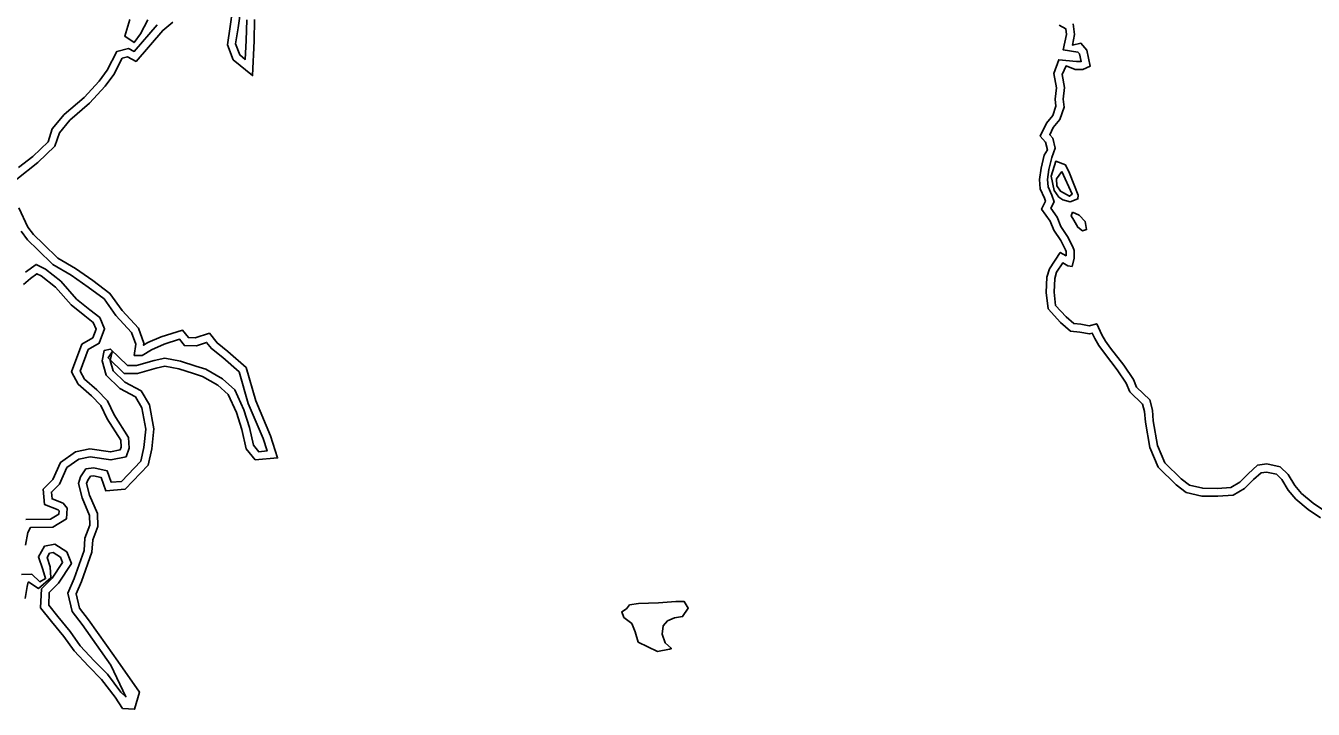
# Model space of a CAD drawing. Extents: x 2160437 to 2172832, y 205694 to 212444.
# Drawn here: x 2162620.3 to 2163106.9, y 211187.7 to 211446 of the extents above; entities that cross this region are included whole.
import ezdxf

# ---------------------------------------------------------------- set-up
doc = ezdxf.new("R2010")
doc.units = 0
doc.layers.add('RD_EX_H2O', color=7, linetype='Continuous')
doc.layers.add('RD_EX_VEG_ShrubLine', color=7, linetype='Continuous')

msp = doc.modelspace()

# ---------------------------------------------------------------- linework, layer by layer
at = {"layer": 'RD_EX_H2O'}
for points in [[(2162701.52, 211452.42), (2162700.57, 211445.29), (2162699.58, 211439.14), (2162701.21, 211435), (2162703.27, 211433.3), (2162703.61, 211440.4), (2162703.8, 211448.23)], [(2162666.49, 211448.33), (2162663.62, 211442.95), (2162661.22, 211439.7), (2162657.73, 211442.09), (2162659.67, 211448.36)], [(2163016.09, 211446.77), (2163016.62, 211442.7), (2163015.87, 211438.71), (2163019.06, 211439.4), (2163021.28, 211436.85), (2163022.62, 211430.81), (2163019.81, 211429.48), (2163016.84, 211429.54), (2163013.47, 211430.85), (2163011.97, 211427.62), (2163012.89, 211422.66), (2163012.41, 211418.32), (2163012.69, 211415.31), (2163011.12, 211410.56), (2163008.54, 211407.57), (2163007.27, 211404.84), (2163008.48, 211403.52), (2163009.34, 211399.78), (2163008.03, 211396.29), (2163006.95, 211391.68), (2163006.46, 211387.88), (2163006.64, 211385.16), (2163008.06, 211382.01), (2163008.93, 211379.53), (2163007.7, 211377.02), (2163010.04, 211373.64), (2163011.5, 211370.18), (2163014.01, 211366.37), (2163016.07, 211362.52), (2163016.51, 211361.07), (2163016.47, 211358.15), (2163015.76, 211355.05), (2163014.18, 211355.27), (2163012.21, 211356.38), (2163009.9, 211352.91), (2163009.2, 211350.53), (2163009, 211345.34), (2163009.52, 211340.31), (2163013.43, 211336.01), (2163016.34, 211333.52), (2163019.08, 211333.2), (2163022.24, 211332.64), (2163025.03, 211333.38), (2163026.94, 211329.18), (2163028.3, 211326.84), (2163030.29, 211324.16)], [(2162617.54, 211392.4), (2162622.91, 211396.67), (2162628.72, 211402.18), (2162630.34, 211407.03), (2162634.77, 211412.43), (2162642.35, 211418.96), (2162648.03, 211425.13), (2162651.03, 211429.19), (2162654.75, 211436.34), (2162659.14, 211437.45), (2162661.28, 211436.32), (2162669.96, 211446.43)], [(2162618.72, 211238.59), (2162622.56, 211238.74), (2162625.61, 211235.89), (2162627.76, 211237.09), (2162626.72, 211240.55), (2162625.11, 211245.28), (2162627.4, 211249.36), (2162631.24, 211250.04), (2162635.84, 211247.16), (2162637.55, 211242.8), (2162632.65, 211235.27), (2162629.2, 211231.83), (2162628.96, 211226.96), (2162632.39, 211222.68), (2162637.08, 211217.06), (2162640.91, 211211.64), (2162646.19, 211206), (2162651.2, 211200.95), (2162656.29, 211194.19), (2162658.14, 211192.41), (2162652.47, 211204.34), (2162641.6, 211219.67), (2162637.87, 211224.62), (2162636.15, 211231.56), (2162638.62, 211237.11), (2162642.34, 211247.63), (2162642.66, 211252.4), (2162644.5, 211257.22), (2162644.43, 211260.97), (2162641.58, 211267.63), (2162640.2, 211273.04), (2162640.97, 211275.58), (2162643.06, 211278.55), (2162646.01, 211278.98), (2162651.1, 211277.74), (2162652.61, 211273.46), (2162656.47, 211273.79), (2162663.75, 211281.4), (2162664.94, 211286.63), (2162665.63, 211293.58), (2162664.18, 211301.65), (2162661.74, 211305.73), (2162655.91, 211308.93), (2162650.67, 211314.01), (2162649.18, 211319.41), (2162649.96, 211323.32), (2162652.34, 211323.82), (2162658.75, 211317.61), (2162662.09, 211317.57), (2162668.82, 211319.49), (2162672.8, 211320.36), (2162678.83, 211319.24), (2162684.56, 211317.41), (2162688.29, 211316.24), (2162694.66, 211312.63), (2162699.26, 211308.42), (2162702.74, 211300.88), (2162704.88, 211294.23), (2162706.37, 211287.46), (2162708.34, 211285.02), (2162711.47, 211285.31), (2162709.96, 211290), (2162704.38, 211303.21), (2162700.94, 211315.17), (2162694.78, 211320.6), (2162690.44, 211324.03), (2162688.64, 211326.33), (2162684.79, 211325.1), (2162680.26, 211325.14), (2162678.43, 211327.51), (2162672.56, 211325.62), (2162667.82, 211323.59), (2162664.24, 211321.35), (2162661.32, 211321.39), (2162661.86, 211325.7), (2162660.29, 211330.12), (2162654.38, 211336.52), (2162649.91, 211342.76), (2162643.94, 211347.28), (2162637.43, 211351.79), (2162630.56, 211355.74), (2162624.91, 211361.37), (2162620.94, 211365.11), (2162618.55, 211368.39)], [(2162620.22, 211352.83), (2162624.23, 211355.79), (2162627.77, 211354.04), (2162633.59, 211349.47), (2162639.51, 211342.7), (2162644.5, 211338.69), (2162648.26, 211335.81), (2162650.08, 211331.41), (2162648.04, 211326.02), (2162643.91, 211323.6), (2162640.88, 211315.42), (2162642.46, 211312.5), (2162647.16, 211308.37), (2162651.21, 211304.29), (2162653.69, 211298.93), (2162659.18, 211290.38), (2162659.36, 211286.34), (2162658.23, 211283.13), (2162652.48, 211281.91), (2162644.6, 211283.07), (2162640.33, 211282.22), (2162635.79, 211279.02), (2162633, 211272.76), (2162629.98, 211269.73), (2162630.22, 211267.17), (2162634.38, 211265.61), (2162635.99, 211263.7), (2162635.66, 211259.59), (2162630.56, 211256.46), (2162622.13, 211256.38), (2162621.14, 211254.42), (2162620.2, 211249.74)], [(2163030.29, 211324.16), (2163035.25, 211317.76), (2163038.88, 211312.32), (2163040.12, 211309.43), (2163045.05, 211304.61), (2163046.07, 211300.68), (2163046.43, 211296.63), (2163047.98, 211287.43), (2163050.81, 211280.84), (2163056.98, 211274.75), (2163060.11, 211272.34), (2163065.12, 211271.2), (2163070.74, 211271.17), (2163075.68, 211271.5), (2163079.09, 211273.52), (2163082.23, 211276.68), (2163085.81, 211279.89), (2163089.27, 211280.39), (2163094.4, 211279.25), (2163097.38, 211276.38), (2163099.87, 211272.27), (2163102.47, 211269.21), (2163106.78, 211265.56), (2163111.08, 211262.69)]]:
    msp.add_lwpolyline(points, dxfattribs=at)
for points in [[(2163008.98, 211383.7), (2163007.77, 211389.21), (2163009.55, 211394.84), (2163013.24, 211393.44), (2163014.76, 211390.25), (2163017.99, 211381.98), (2163017.96, 211380.56), (2163015, 211379.42), (2163012.19, 211380.24), (2163010.74, 211381.18)], [(2163015.93, 211375.58), (2163018.42, 211374.43), (2163020.69, 211371.98), (2163021.22, 211368.99), (2163019.64, 211368.55), (2163017.84, 211369.89), (2163016.34, 211372.59), (2163015.43, 211374.19)]]:
    msp.add_lwpolyline(points, close=True, dxfattribs=at)
at = {"layer": 'RD_EX_VEG_ShrubLine'}
for points in [[(2162698.44, 211452.05), (2162697.6, 211445.73), (2162696.48, 211438.81), (2162698.71, 211433.17), (2162705.99, 211427.19), (2162706.61, 211440.3), (2162706.8, 211448.37)], [(2162616.94, 211388.1), (2162624.88, 211394.4), (2162631.33, 211400.52), (2162633, 211405.56), (2162636.93, 211410.33), (2162644.44, 211416.8), (2162650.34, 211423.21), (2162653.58, 211427.59), (2162656.79, 211433.76), (2162658.76, 211434.26), (2162661.99, 211432.55), (2162672.08, 211444.29), (2162675.84, 211447.45)], [(2163010.86, 211446.31), (2163013.31, 211444.91), (2163013.59, 211442.78), (2163012.38, 211436.9), (2163017.96, 211436.09), (2163018.52, 211435.46), (2163019.17, 211432.5), (2163019.16, 211432.49), (2163017.43, 211432.52), (2163010.69, 211433.21), (2163008.85, 211428.01), (2163009.86, 211422.55), (2163009.39, 211418.34), (2163009.65, 211415.66), (2163008.46, 211412.07), (2163006, 211409.21), (2163003.7, 211404.28), (2163005.74, 211402.07), (2163006.42, 211399.11), (2163006.42, 211399.11), (2163005.16, 211397.16), (2163003.99, 211392.21), (2163003.45, 211387.97), (2163003.68, 211384.42), (2163005.27, 211380.9), (2163005.68, 211379.72), (2163004.23, 211376.76), (2163007.4, 211372.19), (2163008.84, 211368.76), (2163011.43, 211364.83), (2163013.29, 211361.37), (2163013.5, 211360.65), (2163013.48, 211359.11), (2163011.27, 211360.36), (2163007.15, 211354.2), (2163006.21, 211351.01), (2163005.99, 211345.24), (2163006.64, 211339.03), (2163011.33, 211333.85), (2163015.09, 211330.64), (2163018.64, 211330.23), (2163022.37, 211329.57), (2163023.35, 211329.83), (2163024.27, 211327.8), (2163025.79, 211325.19), (2163027.92, 211322.32), (2163032.81, 211316.01), (2163036.23, 211310.88), (2163037.6, 211307.7), (2163042.36, 211303.05), (2163043.1, 211300.17), (2163043.45, 211296.24), (2163045.09, 211286.57), (2163048.29, 211279.12), (2163055.01, 211272.48), (2163058.81, 211269.56), (2163064.77, 211268.2), (2163070.83, 211268.17), (2163076.59, 211268.55), (2163080.95, 211271.13), (2163084.3, 211274.5), (2163087.14, 211277.05), (2163089.16, 211277.34), (2163092.92, 211276.51), (2163095.02, 211274.49), (2163097.43, 211270.51), (2163100.34, 211267.08), (2163104.98, 211263.16), (2163109.67, 211260.02)], [(2162620.13, 211229.54), (2162620.85, 211234.04), (2162621.18, 211235.68), (2162621.42, 211235.69), (2162625.17, 211233.35), (2162629.77, 211237.36), (2162629.58, 211241.46), (2162628.38, 211244.98), (2162629.32, 211246.65), (2162630.63, 211246.89), (2162633.41, 211245.15), (2162634.19, 211243.14), (2162630.31, 211237.17), (2162626.26, 211233.14), (2162625.9, 211225.98), (2162630.06, 211220.78), (2162634.7, 211215.23), (2162638.58, 211209.74), (2162644.03, 211203.91), (2162648.93, 211198.98), (2162654.04, 211192.2), (2162656.91, 211188.01), (2162661.41, 211187.67), (2162663.28, 211194.14), (2162655.07, 211205.87), (2162650.75, 211211.95), (2162644.02, 211221.44), (2162640.63, 211225.94), (2162639.31, 211231.28), (2162641.41, 211236), (2162645.3, 211247.02), (2162645.62, 211251.75), (2162647.51, 211256.69), (2162647.42, 211261.61), (2162644.43, 211268.6), (2162643.31, 211272.97), (2162643.7, 211274.25), (2162644.77, 211275.76), (2162645.87, 211275.92), (2162648.81, 211275.21), (2162650.56, 211270.28), (2162657.86, 211270.89), (2162666.5, 211279.93), (2162667.91, 211286.15), (2162668.66, 211293.69), (2162667.04, 211302.72), (2162663.9, 211307.97), (2162657.71, 211311.36), (2162653.35, 211315.59), (2162652.26, 211319.52), (2162652.9, 211322.74), (2162651.39, 211320.56), (2162657.52, 211314.63), (2162662.49, 211314.56), (2162669.55, 211316.58), (2162672.85, 211317.3), (2162678.1, 211316.32), (2162683.65, 211314.55), (2162687.08, 211313.47), (2162692.88, 211310.18), (2162696.79, 211306.61), (2162699.94, 211299.78), (2162701.98, 211293.45), (2162703.59, 211286.12), (2162707.02, 211281.89), (2162715.47, 211282.67), (2162712.77, 211291.04), (2162707.21, 211304.21), (2162703.58, 211316.84), (2162696.71, 211322.91), (2162692.58, 211326.16), (2162689.71, 211329.82), (2162684.34, 211328.1), (2162681.74, 211328.13), (2162679.52, 211331.01), (2162671.51, 211328.44), (2162666.42, 211326.26), (2162664.83, 211325.26), (2162664.93, 211326.04), (2162662.91, 211331.7), (2162656.71, 211338.42), (2162652.08, 211344.88), (2162645.7, 211349.71), (2162639.04, 211354.32), (2162632.4, 211358.15), (2162626.99, 211363.52), (2162623.2, 211367.1), (2162621.14, 211369.93), (2162617.71, 211377.15)], [(2162619.48, 211348.28), (2162622.08, 211350.48), (2162624.54, 211352.29), (2162626.16, 211351.49), (2162631.52, 211347.28), (2162637.43, 211340.53), (2162642.65, 211336.32), (2162645.8, 211333.92), (2162646.86, 211331.36), (2162645.61, 211328.07), (2162641.47, 211325.65), (2162637.59, 211315.19), (2162640.07, 211310.6), (2162645.1, 211306.19), (2162648.71, 211302.55), (2162651.05, 211297.49), (2162656.22, 211289.44), (2162656.34, 211286.79), (2162655.96, 211285.71), (2162652.38, 211284.96), (2162644.52, 211286.12), (2162639.12, 211285.03), (2162633.38, 211280.99), (2162630.49, 211274.49), (2162626.86, 211270.85), (2162627.41, 211265.01), (2162632.6, 211263.08), (2162632.9, 211262.71), (2162632.79, 211261.35), (2162629.7, 211259.46), (2162620.27, 211259.36)]]:
    msp.add_lwpolyline(points, dxfattribs=at)
for points in [[(2163011.84, 211390.9), (2163015.71, 211382.34), (2163014.77, 211381.56), (2163011.3, 211383.46), (2163010.02, 211385.46), (2163009.9, 211388.16)], [(2162865.45, 211222.26), (2162868.5, 211222.67), (2162870.69, 211225.9), (2162869.17, 211228.36), (2162865.92, 211228.4), (2162859.4, 211227.87), (2162851.82, 211227.61), (2162848.49, 211227.2), (2162847.29, 211225.63), (2162845.55, 211224.55), (2162846.37, 211222.41), (2162849.4, 211220.05), (2162850.62, 211216.93), (2162851.8, 211213.03), (2162859.1, 211209.55), (2162863.58, 211210.41), (2162864.33, 211210.61), (2162861.98, 211212.74), (2162860.78, 211216.05), (2162861.15, 211219.25), (2162862.83, 211221.08)]]:
    msp.add_lwpolyline(points, close=True, dxfattribs=at)

doc.saveas('drawing.dxf')
